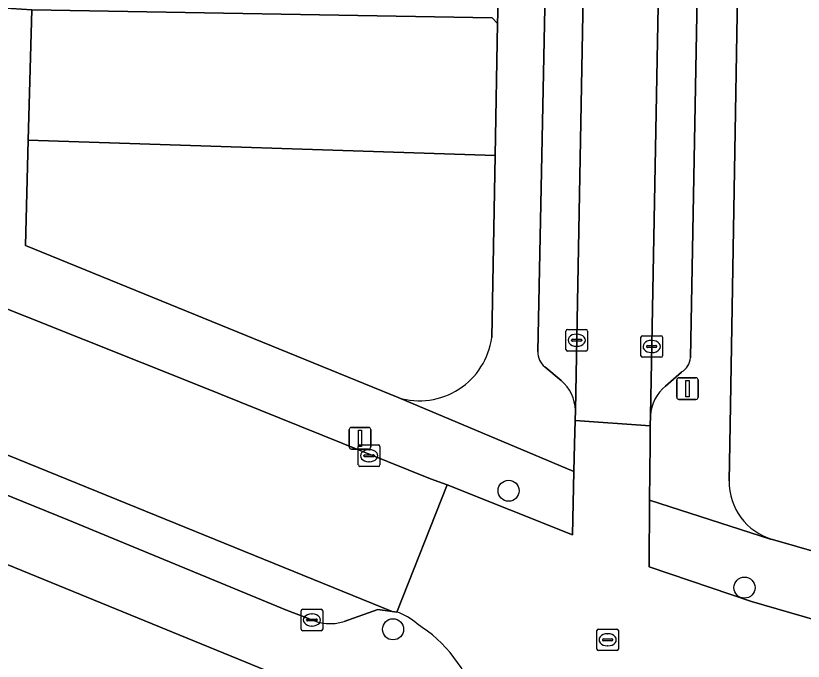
# Model space of a CAD drawing. Extents: x 160023 to 161302, y 384750 to 385707.
# Drawn here: x 160705.53 to 160742.02, y 384989.94 to 385019.84 of the extents above; entities that cross this region are included whole.
import ezdxf

# ---------------------------------------------------------------- set-up
doc = ezdxf.new("R2010")
doc.units = 0
for name, color, linetype in [('IMGEO_Boom', 7, 'Continuous'), ('IMGEO_Erf', 7, 'Continuous'), ('IMGEO_Groenvoorziening', 7, 'Continuous'), ('IMGEO_Kolk', 7, 'Continuous'), ('IMGEO_Lichtmast', 7, 'Continuous'), ('IMGEO_Parkeervlak_open', 7, 'Continuous'), ('IMGEO_Rijbaan_lokaal_gesloten', 7, 'Continuous'), ('IMGEO_Rijbaan_lokaal_open', 7, 'Continuous'), ('IMGEO_Rioolput', 7, 'Continuous'), ('IMGEO_Voetpad_open', 7, 'Continuous')]:
    doc.layers.add(name, color=color, linetype=linetype)

msp = doc.modelspace()

# ---------------------------------------------------------------- linework, layer by layer
at = {"layer": 'IMGEO_Boom'}
for centre in [(160728.364, 384997.837), (160739.295, 384993.35), (160723.013, 384991.422)]:
    msp.add_circle(centre, 0.489, dxfattribs=at)
at = {"layer": 'IMGEO_Erf'}
for points in [[(160739.194, 385033.483), (160738.615, 385000), (160738.586, 384998.296)], [(160740.596, 384995.58), (160744.082, 384994.579)]]:
    msp.add_lwpolyline(points, dxfattribs=at)
msp.add_arc((160741.361, 384998.248), 2.775, 179.0081, 253.9992, dxfattribs=at)
at = {"layer": 'IMGEO_Groenvoorziening'}
msp.add_lwpolyline([(160727.743, 385013.364), (160727.856, 385019.479), (160727.606, 385019.739), (160706.266, 385020.111), (160706.111, 385014.075)], close=True, dxfattribs=at)
for points in [[(160727.743, 385013.364), (160706.111, 385014.075), (160705.986, 385009.198), (160723.255, 385002.15)], [(160727.588, 385004.93), (160727.743, 385013.364)], [(160722.152, 384987.458), (160691.49, 385000)]]:
    msp.add_lwpolyline(points, dxfattribs=at)
msp.add_arc((160724.231, 385005.395), 3.389, 253.2534, 352.1141, dxfattribs=at)
at = {"layer": 'IMGEO_Kolk'}
for p, q in [((160731.021, 385004.382), (160731.021, 385005.234)), ((160731.096, 385005.308), (160731.948, 385005.308)), ((160731.509, 385005.088), (160731.534, 385005.088)), ((160732.022, 385005.234), (160732.022, 385004.382)), ((160734.57, 385005.018), (160735.422, 385005.018)), ((160731.28, 385004.802), (160731.28, 385004.814)), ((160731.718, 385004.765), (160731.32, 385004.765)), ((160731.323, 385004.851), (160731.721, 385004.851)), ((160731.764, 385004.814), (160731.764, 385004.802)), ((160734.495, 385004.092), (160734.495, 385004.944)), ((160734.983, 385004.798), (160735.008, 385004.798)), ((160735.496, 385004.944), (160735.496, 385004.092)), ((160731.948, 385004.308), (160731.096, 385004.308)), ((160731.532, 385004.528), (160731.507, 385004.528)), ((160734.754, 385004.512), (160734.754, 385004.524)), ((160735.192, 385004.475), (160734.794, 385004.475)), ((160734.797, 385004.561), (160735.195, 385004.561)), ((160735.238, 385004.524), (160735.238, 385004.512)), ((160735.422, 385004.018), (160734.57, 385004.018)), ((160735.006, 385004.238), (160734.981, 385004.238)), ((160721.477, 384999.959), (160722.329, 384999.959)), ((160721.402, 384999.033), (160721.402, 384999.885)), ((160721.89, 384999.739), (160721.915, 384999.739)), ((160722.403, 384999.885), (160722.403, 384999.033)), ((160721.661, 384999.453), (160721.661, 384999.465)), ((160722.099, 384999.416), (160721.701, 384999.416)), ((160721.704, 384999.502), (160722.102, 384999.502)), ((160721.913, 384999.179), (160721.888, 384999.179)), ((160722.145, 384999.465), (160722.145, 384999.453)), ((160722.329, 384998.959), (160721.477, 384998.959)), ((160718.749, 384991.426), (160718.749, 384992.278)), ((160718.824, 384992.352), (160719.676, 384992.352)), ((160719.75, 384992.278), (160719.75, 384991.426)), ((160719.008, 384991.846), (160719.008, 384991.858)), ((160719.051, 384991.895), (160719.449, 384991.895)), ((160719.237, 384992.132), (160719.262, 384992.132)), ((160719.492, 384991.858), (160719.492, 384991.846)), ((160719.446, 384991.809), (160719.048, 384991.809)), ((160719.26, 384991.572), (160719.235, 384991.572)), ((160719.676, 384991.352), (160718.824, 384991.352))]:
    msp.add_line(p, q, dxfattribs=at)
for points in [[(160731.021, 385004.382), (160731.021, 385005.234)], [(160731.096, 385005.308), (160731.948, 385005.308)], [(160732.022, 385005.234), (160732.022, 385004.382)], [(160734.57, 385005.018), (160735.422, 385005.018)], [(160734.495, 385004.092), (160734.495, 385004.944)], [(160735.496, 385004.944), (160735.496, 385004.092)], [(160731.948, 385004.308), (160731.096, 385004.308)], [(160735.422, 385004.018), (160734.57, 385004.018)], [(160721.477, 384999.959), (160722.329, 384999.959)], [(160721.402, 384999.033), (160721.402, 384999.885)], [(160722.403, 384999.885), (160722.403, 384999.033)], [(160722.329, 384998.959), (160721.477, 384998.959)], [(160718.749, 384991.426), (160718.749, 384992.278)], [(160718.824, 384992.352), (160719.676, 384992.352)], [(160719.75, 384992.278), (160719.75, 384991.426)], [(160719.676, 384991.352), (160718.824, 384991.352)]]:
    msp.add_lwpolyline(points, dxfattribs=at)
for centre, radius, start, end in [((160731.098, 385005.232), 0.0765, 91.552, 178.448), ((160731.098, 385005.232), 0.0765, 91.552, 178.448), ((160731.946, 385005.232), 0.0765, 1.552, 88.448), ((160731.946, 385005.232), 0.0765, 1.552, 88.448), ((160734.572, 385004.942), 0.0765, 91.552, 178.448), ((160734.572, 385004.942), 0.0765, 91.552, 178.448), ((160735.42, 385004.942), 0.0765, 1.552, 88.448), ((160735.42, 385004.942), 0.0765, 1.552, 88.448), ((160731.32, 385004.811), 0.0403, 85.8775, 175.7526), ((160731.317, 385004.801), 0.0366, 178.938, 274.7102), ((160731.721, 385004.808), 0.043, 264.8664, 352.4533), ((160731.725, 385004.813), 0.0386, 1.7309, 96.639), ((160731.098, 385004.384), 0.0765, 181.552, 268.448), ((160731.098, 385004.384), 0.0765, 181.552, 268.448), ((160731.946, 385004.384), 0.0765, 271.552, 358.448), ((160731.946, 385004.384), 0.0765, 271.552, 358.448), ((160734.794, 385004.521), 0.0403, 85.8775, 175.7526), ((160734.791, 385004.511), 0.0366, 178.938, 274.7102), ((160735.195, 385004.518), 0.043, 264.8664, 352.4533), ((160735.199, 385004.523), 0.0386, 1.7309, 96.639), ((160734.572, 385004.094), 0.0765, 181.552, 268.448), ((160734.572, 385004.094), 0.0765, 181.552, 268.448), ((160735.42, 385004.094), 0.0765, 271.552, 358.448), ((160735.42, 385004.094), 0.0765, 271.552, 358.448), ((160721.479, 384999.883), 0.0765, 91.552, 178.448), ((160721.479, 384999.883), 0.0765, 91.552, 178.448), ((160722.327, 384999.883), 0.0765, 1.552, 88.448), ((160722.327, 384999.883), 0.0765, 1.552, 88.448), ((160721.701, 384999.462), 0.0403, 85.8775, 175.7526), ((160721.698, 384999.452), 0.0366, 178.938, 274.7102), ((160722.102, 384999.459), 0.043, 264.8664, 352.4533), ((160722.106, 384999.464), 0.0386, 1.7309, 96.639), ((160721.479, 384999.035), 0.0765, 181.552, 268.448), ((160721.479, 384999.035), 0.0765, 181.552, 268.448), ((160722.327, 384999.035), 0.0765, 271.552, 358.448), ((160722.327, 384999.035), 0.0765, 271.552, 358.448), ((160718.826, 384992.276), 0.0765, 91.552, 178.448), ((160718.826, 384992.276), 0.0765, 91.552, 178.448), ((160719.674, 384992.276), 0.0765, 1.552, 88.448), ((160719.674, 384992.276), 0.0765, 1.552, 88.448), ((160719.048, 384991.855), 0.0403, 85.8775, 175.7526), ((160719.453, 384991.857), 0.0386, 1.7309, 96.639), ((160719.045, 384991.845), 0.0366, 178.938, 274.7102), ((160719.449, 384991.852), 0.043, 264.8664, 352.4533), ((160718.826, 384991.428), 0.0765, 181.552, 268.448), ((160718.826, 384991.428), 0.0765, 181.552, 268.448), ((160719.674, 384991.428), 0.0765, 271.552, 358.448), ((160719.674, 384991.428), 0.0765, 271.552, 358.448)]:
    msp.add_arc(centre, radius, start, end, dxfattribs=at)
for centre, major_axis, ratio, start_param, end_param in [((160731.508, 385004.808), (-0.387, 0.002), 0.722429, 4.712389, 7.853982), ((160731.533, 385004.808), (-0.39, 0.002), 0.717154, 1.570796, 4.712389), ((160734.982, 385004.518), (-0.387, 0.002), 0.722429, 4.712389, 7.853982), ((160735.007, 385004.518), (-0.39, 0.002), 0.717154, 1.570796, 4.712389), ((160721.889, 384999.459), (-0.387, 0.002), 0.722429, 4.712389, 7.853982), ((160721.914, 384999.459), (-0.39, 0.002), 0.717154, 1.570796, 4.712389), ((160719.236, 384991.852), (-0.387, 0.002), 0.722429, 4.712389, 7.853982), ((160719.261, 384991.852), (-0.39, 0.002), 0.717154, 1.570796, 4.712389)]:
    msp.add_ellipse(centre, major_axis=major_axis, ratio=ratio, start_param=start_param, end_param=end_param, dxfattribs=at)
at = {"layer": 'IMGEO_Lichtmast'}
for p, q in [((160736.155, 385002.169), (160736.155, 385002.969)), ((160736.155, 385002.969), (160736.155, 385002.169)), ((160736.255, 385003.069), (160737.045, 385003.069)), ((160737.045, 385003.069), (160736.255, 385003.069)), ((160737.145, 385002.969), (160737.145, 385002.169)), ((160737.145, 385002.169), (160737.145, 385002.969)), ((160737.045, 385002.069), (160736.255, 385002.069)), ((160736.255, 385002.069), (160737.045, 385002.069)), ((160720.985, 384999.868), (160720.985, 385000.668)), ((160720.985, 385000.668), (160720.985, 384999.868)), ((160721.085, 385000.768), (160721.875, 385000.768)), ((160721.875, 385000.768), (160721.085, 385000.768)), ((160721.975, 385000.668), (160721.975, 384999.868)), ((160721.975, 384999.868), (160721.975, 385000.668)), ((160721.875, 384999.768), (160721.085, 384999.768)), ((160721.085, 384999.768), (160721.875, 384999.768))]:
    msp.add_line(p, q, dxfattribs=at)
for points in [[(160736.575, 385002.944), (160736.725, 385002.944), (160736.725, 385002.194), (160736.575, 385002.194), (160736.575, 385002.944)], [(160721.405, 385000.643), (160721.555, 385000.643), (160721.555, 384999.893), (160721.405, 384999.893), (160721.405, 385000.643)]]:
    msp.add_lwpolyline(points, dxfattribs=at)
for centre, start, end in [((160736.255, 385002.969), 90, 180), ((160736.255, 385002.969), 90, 180), ((160737.045, 385002.969), 0, 90), ((160737.045, 385002.969), 360, 90), ((160736.255, 385002.169), 180, 270), ((160736.255, 385002.169), 180, 270), ((160737.045, 385002.169), 270, 0), ((160737.045, 385002.169), 270, 0), ((160721.085, 385000.668), 90, 180), ((160721.085, 385000.668), 90, 180), ((160721.875, 385000.668), 0, 90), ((160721.875, 385000.668), 360, 90), ((160721.085, 384999.868), 180, 270), ((160721.085, 384999.868), 180, 270), ((160721.875, 384999.868), 270, 0), ((160721.875, 384999.868), 270, 0)]:
    msp.add_arc(centre, 0.1, start, end, dxfattribs=at)
at = {"layer": 'IMGEO_Parkeervlak_open'}
for points in [[(160731.463, 385001.565), (160732.674, 385066.559), (160732.728, 385069.429), (160733.061, 385087.306), (160733.102, 385088.536), (160733.775, 385129.412)], [(160737.344, 385129.396), (160737.293, 385126.916), (160736.927, 385106.07), (160736.576, 385088.501), (160736.216, 385069.362), (160736.162, 385066.492), (160734.935, 385001.318)], [(160736.787, 385003.995), (160737.595, 385047.471)], [(160730.265, 385030.842), (160729.716, 385004.284)], [(160720.745, 384991.78), (160722.313, 384992.334), (160722.963, 384992.25), (160679.636, 385009.86), (160678.981, 385008.301), (160687.71, 385004.714), (160699.297, 385000), (160707.934, 384996.486), (160718.081, 384992.307), (160719.096, 384991.924)], [(160730.045, 385003.574), (160730.801, 385002.936)], [(160735.635, 385002.686), (160736.38, 385003.337)]]:
    msp.add_lwpolyline(points, dxfattribs=at)
for centre, radius, start, end in [((160730.645, 385004.283), 0.929, 179.9682, 229.756), ((160735.959, 385004.053), 0.83, 300.4954, 356.0277), ((160729.563, 385001.493), 1.902, 2.1791, 49.3689), ((160736.925, 385001.163), 1.996, 130.256, 175.5468), ((160720.1, 384993.911), 2.226, 243.1834, 286.8351)]:
    msp.add_arc(centre, radius, start, end, dxfattribs=at)
at = {"layer": 'IMGEO_Rijbaan_lokaal_gesloten'}
msp.add_lwpolyline([(160724.753, 384998.385), (160718.686, 385000.836), (160714.057, 385002.695), (160697.94, 385009.125), (160682.074, 385015.664), (160679.636, 385009.86), (160722.963, 384992.25), (160723.18, 384992.222), (160725.512, 384998.106)], close=True, dxfattribs=at)
at = {"layer": 'IMGEO_Rijbaan_lokaal_open'}
msp.add_lwpolyline([(160734.931, 385000.838), (160734.935, 385001.318), (160736.162, 385066.492), (160732.674, 385066.559), (160731.463, 385001.565), (160731.451, 385001.086)], close=True, dxfattribs=at)
for points in [[(160739.624, 384992.708), (160734.871, 384994.314), (160734.899, 384997.403), (160734.923, 385000), (160734.931, 385000.838), (160731.451, 385001.086), (160731.425, 385000), (160731.394, 384998.726), (160731.322, 384995.803), (160725.512, 384998.106), (160723.18, 384992.222)], [(160742.018, 384985.19), (160743.839, 384991.492), (160739.624, 384992.708)]]:
    msp.add_lwpolyline(points, dxfattribs=at)
for centre, radius, start, end in [((160722.44, 384989.888), 2.448, 46.6278, 72.3985), ((160720.779, 384986.243), 6.372, 16.6338, 58.3633)]:
    msp.add_arc(centre, radius, start, end, dxfattribs=at)
at = {"layer": 'IMGEO_Rioolput'}
for p, q in [((160732.454, 384990.508), (160732.454, 384991.36)), ((160732.529, 384991.434), (160733.381, 384991.434)), ((160732.942, 384991.214), (160732.967, 384991.214)), ((160733.455, 384991.36), (160733.455, 384990.508)), ((160732.713, 384990.928), (160732.713, 384990.94)), ((160733.151, 384990.891), (160732.753, 384990.891)), ((160732.756, 384990.977), (160733.154, 384990.977)), ((160733.197, 384990.94), (160733.197, 384990.928)), ((160733.381, 384990.434), (160732.529, 384990.434)), ((160732.965, 384990.654), (160732.94, 384990.654))]:
    msp.add_line(p, q, dxfattribs=at)
for points in [[(160732.454, 384990.508), (160732.454, 384991.36)], [(160732.529, 384991.434), (160733.381, 384991.434)], [(160733.455, 384991.36), (160733.455, 384990.508)], [(160733.381, 384990.434), (160732.529, 384990.434)]]:
    msp.add_lwpolyline(points, dxfattribs=at)
for centre, radius, start, end in [((160732.531, 384991.358), 0.0765, 91.552, 178.448), ((160732.531, 384991.358), 0.0765, 91.552, 178.448), ((160733.379, 384991.358), 0.0765, 1.552, 88.448), ((160733.379, 384991.358), 0.0765, 1.552, 88.448), ((160732.753, 384990.937), 0.0403, 85.8775, 175.7526), ((160732.75, 384990.927), 0.0366, 178.938, 274.7102), ((160733.154, 384990.934), 0.043, 264.8664, 352.4533), ((160733.158, 384990.939), 0.0386, 1.7309, 96.639), ((160732.531, 384990.51), 0.0765, 181.552, 268.448), ((160732.531, 384990.51), 0.0765, 181.552, 268.448), ((160733.379, 384990.51), 0.0765, 271.552, 358.448), ((160733.379, 384990.51), 0.0765, 271.552, 358.448)]:
    msp.add_arc(centre, radius, start, end, dxfattribs=at)
for centre, major_axis, ratio, start_param, end_param in [((160732.941, 384990.934), (-0.387, 0.002), 0.722429, 4.712389, 7.853982), ((160732.966, 384990.934), (-0.39, 0.002), 0.717154, 1.570796, 4.712389)]:
    msp.add_ellipse(centre, major_axis=major_axis, ratio=ratio, start_param=start_param, end_param=end_param, dxfattribs=at)
at = {"layer": 'IMGEO_Voetpad_open'}
for points in [[(160738.586, 384998.296), (160738.615, 385000), (160739.194, 385033.483), (160739.245, 385036.428), (160740.222, 385092.887), (160740.272, 385095.767), (160740.87, 385130.296)], [(160729.89, 385127.033), (160729.433, 385103.068), (160718.095, 385103.244), (160714.896, 385103.294), (160709.624, 385103.376), (160706.463, 385103.423), (160706.382, 385098.342), (160707.892, 385098.297), (160711.275, 385098.232), (160720.446, 385098.051), (160727.958, 385097.915), (160729.292, 385097.92), (160727.96, 385022.845), (160727.856, 385019.479), (160727.743, 385013.364), (160727.588, 385004.93)], [(160737.595, 385047.471), (160736.787, 385003.995)], [(160577.541, 385046.294), (160585.944, 385043.191), (160619.435, 385029.588), (160621.857, 385028.675), (160632.039, 385024.523), (160636.673, 385022.662), (160649.888, 385017.253), (160649.88, 385016.945), (160650.504, 385016.691), (160650.903, 385016.528), (160651.802, 385016.154), (160652.099, 385016.031), (160668.076, 385009.398), (160674.415, 385006.969), (160677.523, 385005.617), (160675.086, 385002.197), (160676.913, 385002.119), (160681.887, 385001.944), (160681.797, 385003.965), (160691.49, 385000), (160722.152, 384987.458)], [(160719.096, 384991.924), (160718.081, 384992.307), (160707.934, 384996.486), (160699.297, 385000), (160687.71, 385004.714), (160678.981, 385008.301), (160668.783, 385012.492), (160664.436, 385014.299), (160657.707, 385017.06), (160642.612, 385023.087), (160611.75, 385035.652), (160585.387, 385046.34)], [(160729.716, 385004.284), (160730.265, 385030.842)], [(160682.843, 385020.799), (160683.921, 385020.768), (160704.836, 385020.196), (160706.266, 385020.111), (160727.606, 385019.739), (160727.856, 385019.479), (160727.96, 385022.845)], [(160730.801, 385002.936), (160730.045, 385003.574)], [(160736.38, 385003.337), (160735.635, 385002.686)], [(160723.255, 385002.15), (160731.394, 384998.726), (160731.425, 385000), (160731.451, 385001.086), (160731.463, 385001.565)], [(160734.935, 385001.318), (160734.931, 385000.838), (160734.923, 385000), (160734.899, 384997.403), (160740.496, 384995.599), (160740.596, 384995.58)], [(160744.082, 384994.579), (160740.596, 384995.58), (160740.496, 384995.599), (160734.899, 384997.403), (160734.871, 384994.314), (160739.624, 384992.708), (160743.839, 384991.492), (160747.128, 384990.543), (160747.677, 384990.398)], [(160723.18, 384992.222), (160722.963, 384992.25), (160722.313, 384992.334), (160720.745, 384991.78)]]:
    msp.add_lwpolyline(points, dxfattribs=at)
msp.add_lwpolyline([(160695.927, 385013.315), (160683.89, 385018.126), (160682.553, 385018.703), (160682.396, 385018.74), (160677.84, 385020.653), (160677.797, 385017.49), (160681.717, 385015.811), (160682.074, 385015.664), (160697.94, 385009.125), (160714.057, 385002.695), (160718.686, 385000.836), (160724.753, 384998.385), (160725.512, 384998.106), (160731.322, 384995.803), (160731.394, 384998.726), (160723.255, 385002.15), (160705.986, 385009.198), (160706.111, 385014.075), (160706.266, 385020.111), (160704.836, 385020.196), (160704.782, 385014.119), (160704.743, 385009.791)], close=True, dxfattribs=at)
for centre, radius, start, end in [((160724.231, 385005.395), 3.389, 253.2534, 352.1141), ((160730.645, 385004.283), 0.929, 179.9682, 229.756), ((160735.959, 385004.053), 0.83, 300.4954, 356.0277), ((160729.563, 385001.493), 1.902, 2.1791, 49.3689), ((160736.925, 385001.163), 1.996, 130.256, 175.5468), ((160741.361, 384998.248), 2.775, 179.0081, 253.9992), ((160720.1, 384993.911), 2.226, 243.1834, 286.8351), ((160722.44, 384989.888), 2.448, 46.6278, 72.3985), ((160720.779, 384986.243), 6.372, 16.6338, 58.3633)]:
    msp.add_arc(centre, radius, start, end, dxfattribs=at)

doc.saveas('drawing.dxf')
